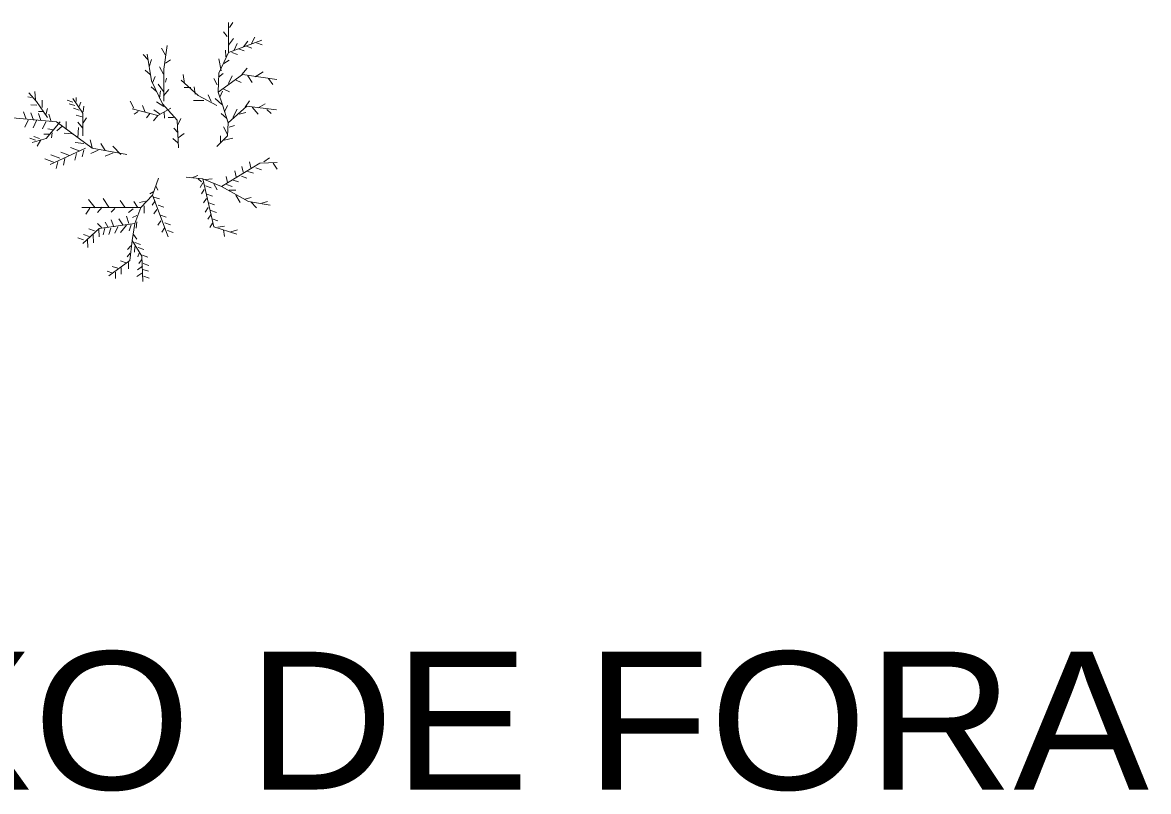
# Model space of a CAD drawing. Extents: x 47169 to 972804, y 7447977 to 9608469.
# Drawn here: x 476525 to 481829, y 8005062 to 8008686 of the extents above; entities that cross this region are included whole.
import ezdxf

# ---------------------------------------------------------------- set-up
doc = ezdxf.new("R2010")
doc.units = 0
doc.header["$LTSCALE"] = 270
doc.layers.add('1', color=7, linetype='Continuous', lineweight=13)
doc.layers.add('3', color=7, linetype='Continuous')

msp = doc.modelspace()

# ---------------------------------------------------------------- linework, layer by layer
at = {"layer": '1'}
for p, q in [((477494.8, 8008544.2), (477494.6, 8008685.9)), ((477499.9, 8008662.6), (477515.8, 8008685.9)), ((477489.4, 8008619.5), (477472.4, 8008642.7)), ((477603.7, 8008587.5), (477618.5, 8008617.4)), ((477198.4, 8008532.8), (477180.3, 8008564.9)), ((477495.8, 8008578.5), (477518, 8008610.7)), ((477522.3, 8008555.4), (477536, 8008587.4)), ((477565.6, 8008572), (477585.7, 8008597.5)), ((477579.4, 8008574.2), (477605.9, 8008565.4)), ((477627, 8008589.8), (477653.5, 8008580.9)), ((477114.8, 8008511.7), (477093.5, 8008534.9)), ((477121.1, 8008477.4), (477132.8, 8008511.8)), ((477198.4, 8008494.1), (477222.7, 8008509.6)), ((477461, 8008457.9), (477450.3, 8008514.3)), ((477483.1, 8008524.3), (477481, 8008555.3)), ((477511.7, 8008544.3), (477538.2, 8008535.5)), ((477542.4, 8008562), (477568.8, 8008553.2)), ((477126.5, 8008440.9), (477102.1, 8008461.9)), ((477188.9, 8008443.2), (477169.8, 8008477.5)), ((477472.6, 8008492.2), (477498, 8008507.7)), ((477557.3, 8008441.4), (477583.8, 8008471.3)), ((477137.1, 8008402.2), (477149.8, 8008432.1)), ((477198.5, 8008404.5), (477202.7, 8008423.3)), ((477288.5, 8008398), (477281, 8008441.1)), ((477442, 8008391.5), (477426.1, 8008421.4)), ((477448.3, 8008428), (477469.5, 8008445.8)), ((477496, 8008398.2), (477511.8, 8008434.7)), ((477530.9, 8008413.7), (477555.3, 8008402.7)), ((477585.9, 8008434.8), (477606.1, 8008402.8)), ((477620.9, 8008430.4), (477657.9, 8008453.7)), ((477684.4, 8008421.7), (477704.5, 8008394)), ((476586.7, 8008321.9), (476582.5, 8008360.6)), ((477156.2, 8008361.3), (477130.8, 8008382.3)), ((477189, 8008361.4), (477163.6, 8008395.6)), ((477170, 8008329.2), (477174.2, 8008363.5)), ((477189, 8008340.3), (477213.4, 8008370.2)), ((477317.1, 8008379.2), (477286.4, 8008379.2)), ((477338.3, 8008348.2), (477334, 8008382.5)), ((477454.8, 8008334), (477467.4, 8008361.7)), ((477469.5, 8008372.7), (477500.2, 8008359.5)), ((476567.7, 8008333), (476549.7, 8008335.2)), ((476592, 8008296.5), (476563.5, 8008298.7)), ((476617.5, 8008285.4), (476617.4, 8008319.7)), ((476736, 8008319.9), (476762.5, 8008311.1)), ((476744.5, 8008303.3), (476771, 8008294.5)), ((476777.3, 8008313.3), (476778.3, 8008333.2)), ((476791.1, 8008290.1), (476799.5, 8008311.1)), ((477049.4, 8008281.5), (477032.4, 8008315.8)), ((477190.2, 8008290.5), (477156.3, 8008311.5)), ((477378.6, 8008318.4), (477329.9, 8008318.4)), ((477413.5, 8008314), (477399.7, 8008345)), ((477463.3, 8008299.7), (477432.5, 8008327.3)), ((477573.4, 8008286.5), (477594.5, 8008316.5)), ((477634.8, 8008284.4), (477667.6, 8008302.2)), ((476541.3, 8008230), (476529.6, 8008264.3)), ((476576.2, 8008225.6), (476564.6, 8008259.9)), ((476611.2, 8008223.5), (476599.5, 8008257.8)), ((476620.7, 8008266.6), (476600.5, 8008266.6)), ((476635.5, 8008251.2), (476641.8, 8008281)), ((476659.9, 8008219.1), (476648.2, 8008253.4)), ((476764.6, 8008282.3), (476791.1, 8008273.5)), ((476810.2, 8008240.3), (476778.4, 8008249.1)), ((476810.2, 8008264.6), (476813.3, 8008292.3)), ((477069.5, 8008267.2), (477051.5, 8008253.9)), ((477102.3, 8008262.8), (477090.7, 8008294.9)), ((477125.6, 8008258.4), (477108.7, 8008237.3)), ((477161.6, 8008247.4), (477141.5, 8008221.9)), ((477170.1, 8008256.2), (477143.6, 8008275)), ((477192.3, 8008262.9), (477194.5, 8008235.2)), ((477485.6, 8008235.5), (477461.2, 8008256.5)), ((477477.1, 8008265.4), (477489.8, 8008295.3)), ((477516.3, 8008237.8), (477536.3, 8008277.7)), ((477544.8, 8008254.4), (477577.6, 8008261.1)), ((477606.2, 8008286.6), (477634.8, 8008254.5)), ((477676.1, 8008275.6), (477696.2, 8008256.8)), ((476536.1, 8008192.4), (476550.9, 8008225.6)), ((476575.2, 8008190.2), (476590, 8008223.5)), ((476619.7, 8008184.8), (476634.5, 8008218)), ((476711.8, 8008198.1), (476686.4, 8008176)), ((476729.8, 8008184.9), (476729.8, 8008219.2)), ((476808.1, 8008189.4), (476784.8, 8008217)), ((476784.9, 8008141.8), (476789.1, 8008191.6)), ((476810.2, 8008212.6), (476826.1, 8008237)), ((477235.8, 8008238.6), (477211.4, 8008238.6)), ((477255.9, 8008204.3), (477270.7, 8008233.1)), ((477489.9, 8008158.1), (477471.9, 8008194.6)), ((477498.3, 8008192.4), (477522.7, 8008201.3)), ((476559.4, 8008140.4), (476585.9, 8008131.6)), ((476578.5, 8008148.2), (476604.9, 8008139.4)), ((476653.6, 8008159.4), (476625, 8008159.3)), ((476670.5, 8008180.4), (476644, 8008184.8)), ((476664.2, 8008166), (476662.1, 8008141.7)), ((476758.4, 8008161.7), (476721.4, 8008163.9)), ((477256, 8008119.1), (477233.7, 8008140.1)), ((477255.9, 8008167.8), (477237.9, 8008187.7)), ((477258.1, 8008142.4), (477286.7, 8008162.3)), ((477457.1, 8008121.6), (477457.1, 8008151.4)), ((477475.1, 8008131.5), (477516.4, 8008140.4)), ((476611.3, 8008132.8), (476594.4, 8008102.9)), ((476822, 8008093.2), (476654.8, 8008016.6)), ((476792.4, 8008081), (476751.1, 8008096.4)), ((476813.5, 8008116.4), (476773.3, 8008120.8)), ((476852.7, 8008096.5), (476844.2, 8008133)), ((476914.1, 8008082.2), (476894, 8008116.5)), ((476988.2, 8008064.6), (476951.1, 8008103.3)), ((476670.7, 8008027.7), (476629.4, 8008043.2)), ((476700.3, 8008046.6), (476659, 8008062)), ((476746.9, 8008059.9), (476705.6, 8008075.3)), ((476724.7, 8008045.5), (476717.3, 8008013.4)), ((476778.6, 8008068.8), (476771.3, 8008036.7)), ((476813.5, 8008084.3), (476806.2, 8008052.2)), ((476881.3, 8008084.4), (476846.4, 8008068.9)), ((476951.2, 8008071.2), (476914.2, 8008056.8)), ((477661.5, 8008028.9), (477689, 8008048.8)), ((476690.8, 8008029.9), (476683.4, 8007997.9)), ((477525, 8007986.7), (477531.4, 8007959)), ((477557.8, 8008007.7), (477564.2, 8007980.1)), ((477586.4, 8007984.5), (477612.9, 8007975.7)), ((477594.8, 8008028.8), (477601.2, 8008001.1)), ((477623.5, 8008001.2), (477649.9, 8007992.3)), ((477705, 8008023.4), (477725.1, 8007994.6)), ((477321.8, 8007953.2), (477350.4, 8007964.3)), ((477352.5, 8007950), (477367.4, 8007934.5)), ((477374.8, 8007930.1), (477361, 8007909)), ((477387.5, 8007945.6), (477418.2, 8007950)), ((477483.8, 8007960.1), (477490.2, 8007932.4)), ((477516.6, 8007943.5), (477543.1, 8007934.7)), ((477555.8, 8007961.3), (477582.2, 8007952.4)), ((477144, 8007888.9), (477124, 8007878.9)), ((477154.6, 8007913.2), (477162, 8007895.5)), ((477381.2, 8007899.1), (477367.4, 8007878.1)), ((477387.5, 8007915.7), (477414, 8007906.9)), ((477393.9, 8007877), (477420.4, 8007868.2)), ((477426.7, 8007925.7), (477442.6, 8007898.1)), ((477485.9, 8007922.5), (477512.4, 8007913.6)), ((477498.7, 8007895.9), (477529.4, 8007896)), ((476867.9, 8007813.3), (476835, 8007852)), ((476931.4, 8007815.6), (476904.9, 8007856.5)), ((477006.5, 8007815.7), (476984.2, 8007847.7)), ((477065.8, 8007815.8), (477049.9, 8007842.3)), ((477104.9, 8007844.6), (477076.4, 8007837.9)), ((477098.6, 8007822.4), (477098.7, 8007788.1)), ((477149.4, 8007845.7), (477135.7, 8007824.7)), ((477137.7, 8007872.3), (477211, 8007676.5)), ((477144.1, 8007863.4), (477170.6, 8007854.6)), ((477164.2, 8007824.7), (477190.7, 8007815.9)), ((477391.8, 8007857.1), (477378.1, 8007836)), ((477402.4, 8007836.1), (477428.9, 8007827.2)), ((477529.4, 8007872.7), (477549.5, 8007838.4)), ((477571.8, 8007852.8), (477602.5, 8007861.7)), ((477600.4, 8007840.7), (477627.9, 8007812)), ((477652.2, 8007834.1), (477678.7, 8007843)), ((477081.7, 8007814.7), (476804.3, 8007814.3)), ((476842.5, 8007811.1), (476822.4, 8007783.4)), ((476900.7, 8007815.6), (476877.4, 8007790.1)), ((476960, 8007810.1), (476943, 8007792.4)), ((477025.7, 8007739.4), (477015, 8007773.7)), ((477045.7, 8007808), (477023.5, 8007790.3)), ((477062.7, 8007777), (477043.6, 8007767)), ((477157.9, 8007804.8), (477144.2, 8007783.8)), ((477174.9, 8007778.3), (477201.4, 8007769.4)), ((477399.3, 8007813.9), (477385.5, 8007792.9)), ((477412, 8007779.6), (477398.3, 8007758.6)), ((477412, 8007799.6), (477438.5, 8007790.7)), ((476837.3, 8007713.7), (476863.7, 8007704.9)), ((476896.5, 8007719.3), (476877.5, 8007739.2)), ((476912.4, 8007717.1), (476905.1, 8007685)), ((476927.2, 8007723.8), (476914.5, 8007744.8)), ((476941, 8007717.1), (476931.5, 8007687.2)), ((476955.8, 8007723.8), (476943.1, 8007755.9)), ((476973.8, 8007723.8), (476960.1, 8007693.9)), ((476997.1, 8007732.7), (476978, 8007760.3)), ((477015.1, 8007730.5), (476986.5, 8007696.2)), ((477037.3, 8007732.7), (477027.8, 8007704)), ((477062.7, 8007747.2), (477060.6, 8007717.3)), ((477176, 8007751.7), (477162.2, 8007730.7)), ((477195.1, 8007719.7), (477181.3, 8007698.6)), ((477195, 8007741.8), (477221.5, 8007733)), ((477420.5, 8007740.9), (477406.8, 8007719.9)), ((477418.4, 8007760.8), (477444.8, 8007752)), ((477444.9, 8007722.1), (477475.6, 8007726.6)), ((476785.5, 8007670.5), (476811.9, 8007661.7)), ((476811.9, 8007687.1), (476838.4, 8007678.3)), ((476831, 8007661.7), (476833.2, 8007625.2)), ((476857.4, 8007685), (476859.6, 8007648.4)), ((476883.9, 8007712.6), (476886, 8007676.1)), ((477048, 8007687.4), (477062.8, 8007664.2)), ((477207.8, 8007705.3), (477234.2, 8007696.5)), ((477472.4, 8007708.9), (477475.6, 8007676.8)), ((477506.3, 8007699), (477537, 8007709)), ((477035.3, 8007633.2), (477019.5, 8007616.5)), ((477054.4, 8007629.9), (477052.3, 8007603.3)), ((477054.4, 8007648.7), (477080.8, 8007639.9)), ((477070.3, 8007625.5), (477096.7, 8007616.6)), ((477013.2, 8007553.5), (476986.7, 8007562.3)), ((477032.2, 8007598.9), (477017.4, 8007582.2)), ((477023.8, 8007555.7), (477023.8, 8007525.8)), ((477074.5, 8007598.9), (477068.2, 8007582.3)), ((477085.2, 8007566.8), (477072.5, 8007550.2)), ((477089.4, 8007589), (477115.8, 8007580.1)), ((476949.7, 8007504.7), (476923.3, 8007513.5)), ((476974, 8007528), (476947.6, 8007536.8)), ((476962.4, 8007509.2), (476962.5, 8007479.3)), ((476988.9, 8007530.2), (476988.9, 8007500.3)), ((477087.4, 8007504.9), (477064.1, 8007488.3)), ((477089.4, 8007537), (477066.2, 8007520.3)), ((477091.6, 8007522.6), (477118, 8007513.8)), ((477093.6, 8007550.2), (477120.1, 8007541.4)), ((477094.8, 8007490.5), (477121.2, 8007481.7))]:
    msp.add_line(p, q, dxfattribs=at)
for points in [[(477190.1, 8008314.9), (477190, 8008465.3), (477205.7, 8008577.1)], [(477440.2, 8008101.6), (477491, 8008152.6), (477493, 8008213.4), (477467.5, 8008297.5), (477447.3, 8008358.3), (477449.3, 8008446.8), (477494.8, 8008544.2), (477652.4, 8008603.1)], [(477259.2, 8008095.9), (477253.8, 8008226.4), (477184.9, 8008302.7), (477131.8, 8008411.1), (477111.5, 8008536.1)], [(477440, 8008295.3), (477353.1, 8008342.7), (477271.5, 8008414.5)], [(477447.3, 8008358.3), (477561.6, 8008440.3), (477723.5, 8008417.3)], [(476641.9, 8008237.9), (476591, 8008314.2), (476554.9, 8008355.1)], [(476809.2, 8008151.8), (476809.1, 8008258), (476761.4, 8008327.7)], [(477223, 8008281.7), (477162.7, 8008248.5), (477040.9, 8008279.3)], [(477493, 8008213.4), (477581.8, 8008292.1), (477721.6, 8008274.5)], [(477015.8, 8008063.5), (476852.7, 8008093.2), (476685.3, 8008218), (476460.9, 8008237.7)], [(476702.2, 8008218), (476636.7, 8008139.4), (476570, 8008120.5)], [(477462.7, 8007913.6), (477643.5, 8008023.3), (477724, 8008025.6)], [(477165.2, 8007952), (477137.7, 8007872.3), (477081.7, 8007814.7), (477054.2, 8007738.3), (477041.6, 8007658.6), (477031.2, 8007564.6), (476931.8, 8007491.4)], [(477295.4, 8007956.5), (477373.7, 8007948.9), (477462.7, 8007913.6), (477589.8, 8007842.9), (477691.4, 8007825.3)], [(477373.7, 8007948.9), (477426.9, 8007723.2), (477533.8, 8007688)], [(477054.2, 8007738.3), (476886, 8007714.9), (476809.8, 8007644)], [(477041.6, 8007658.6), (477087.2, 8007585.6), (477091.6, 8007466.2)]]:
    msp.add_lwpolyline(points, dxfattribs=at)

# ---------------------------------------------------------------- texts
at = {"layer": '3', "width": 1.1}
msp.add_text('BAIXO DE FORA', height=649.6, dxfattribs=at).set_placement((474397.5, 8005071.5))

doc.saveas('drawing.dxf')
